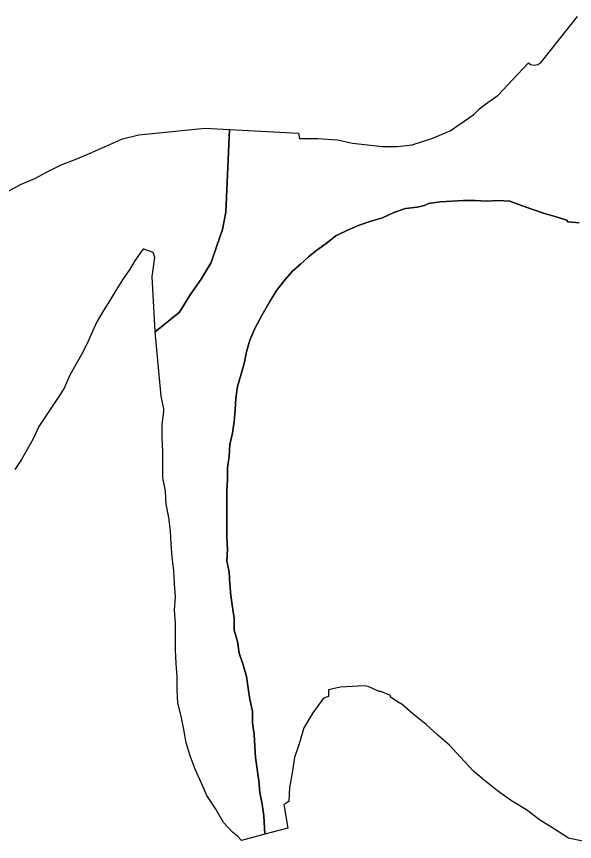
# Model space of a CAD drawing. Extents: x -477403 to -465463, y -1159182 to -1149227.
# Drawn here: x -468496.5 to -468255.9, y -1153306.4 to -1152950.9 of the extents above; entities that cross this region are included whole.
import ezdxf

# ---------------------------------------------------------------- set-up
doc = ezdxf.new("R2010")
doc.units = 0
doc.layers.add('Vrstva 10_stav', color=7, linetype='Continuous')

msp = doc.modelspace()

# ---------------------------------------------------------------- linework, layer by layer
at = {"layer": 'Vrstva 10_stav'}
for points in [[(-468351.594, -1153005.5), (-468345.188, -1153006.125), (-468338.75, -1153006.875), (-468332.344, -1153006.875), (-468325.906, -1153006.125), (-468317.344, -1153003.375), (-468309.5, -1153000.125), (-468301.656, -1152994.75), (-468299.156, -1152993), (-468297.719, -1152991.5), (-468297, -1152990.875), (-468295.219, -1152989.375), (-468288.781, -1152984.75), (-468282.719, -1152978.375), (-468275.75, -1152970.875), (-468274.812, -1152971.5), (-468273.281, -1152971.875), (-468271.75, -1152971.5), (-468270.438, -1152970.625), (-468270.156, -1152970.375), (-468254.594, -1152950.875)], [(-468500.781, -1153026.5), (-468494.719, -1153023.25), (-468488.656, -1153020.75), (-468482.938, -1153017.625), (-468477.219, -1153014.75), (-468470.438, -1153012.25), (-468463.656, -1153009.375), (-468457.25, -1153006.5), (-468450.812, -1153003.625), (-468443.688, -1153001.875), (-468436.531, -1153001.125), (-468429.406, -1153000.5), (-468422.281, -1152999.75), (-468415.125, -1152999), (-468404.625, -1152999.625), (-468406.281, -1153035.125), (-468407.625, -1153042.625), (-468410.125, -1153049.75), (-468412.625, -1153056.875), (-468416.906, -1153064), (-468421.562, -1153070.75), (-468426.188, -1153078.25), (-468436.719, -1153086.75), (-468436.719, -1153086.625), (-468438.031, -1153062.875), (-468436.906, -1153054.75), (-468437.625, -1153052.625), (-468441.531, -1153051.125), (-468441.906, -1153051.125), (-468442.969, -1153052.625), (-468445.469, -1153056.125), (-468447.594, -1153059.75), (-468450.812, -1153064.375), (-468453.688, -1153069), (-468456.188, -1153073.25), (-468459.031, -1153077.5), (-468461.875, -1153082.5), (-468464.375, -1153088.25), (-468466.156, -1153092.125), (-468468.656, -1153096.875), (-468471.531, -1153101.875), (-468473.656, -1153105.75), (-468475.812, -1153110.75), (-468478.312, -1153114.625), (-468481.156, -1153119), (-468484, -1153123.25), (-468486.875, -1153127.5), (-468489.375, -1153132.875), (-468491.875, -1153137.5), (-468494.375, -1153141.75), (-468497.219, -1153146.125)], [(-468500.781, -1153026.5), (-468494.719, -1153023.25), (-468488.656, -1153020.75), (-468482.938, -1153017.625), (-468477.219, -1153014.75), (-468470.438, -1153012.25), (-468463.656, -1153009.375), (-468457.25, -1153006.5), (-468450.812, -1153003.625), (-468443.688, -1153001.875), (-468436.531, -1153001.125), (-468429.406, -1153000.5), (-468422.281, -1152999.75), (-468415.125, -1152999), (-468404.625, -1152999.625), (-468406.281, -1153035.125), (-468407.625, -1153042.625), (-468410.125, -1153049.75), (-468412.625, -1153056.875), (-468416.906, -1153064), (-468421.562, -1153070.75), (-468426.188, -1153078.25), (-468436.719, -1153086.75), (-468436.719, -1153086.625), (-468438.031, -1153062.875), (-468436.906, -1153054.75), (-468437.625, -1153052.625), (-468441.531, -1153051.125), (-468441.906, -1153051.125), (-468442.969, -1153052.625), (-468445.469, -1153056.125), (-468447.594, -1153059.75), (-468450.812, -1153064.375), (-468453.688, -1153069), (-468456.188, -1153073.25), (-468459.031, -1153077.5), (-468461.875, -1153082.5), (-468464.375, -1153088.25), (-468466.156, -1153092.125), (-468468.656, -1153096.875), (-468471.531, -1153101.875), (-468473.656, -1153105.75), (-468475.812, -1153110.75), (-468478.312, -1153114.625), (-468481.156, -1153119), (-468484, -1153123.25), (-468486.875, -1153127.5), (-468489.375, -1153132.875), (-468491.875, -1153137.5), (-468494.375, -1153141.75), (-468497.219, -1153146.125)], [(-468374.094, -1153057.625), (-468377.656, -1153060.75), (-468380.5, -1153064), (-468384.438, -1153069), (-468387.281, -1153073.625), (-468390.5, -1153079.375), (-468393.719, -1153085.375), (-468395.875, -1153090.375), (-468397.281, -1153095.375), (-468398.344, -1153100.375), (-468399.781, -1153105.375), (-468401.219, -1153110.375), (-468401.938, -1153115.375), (-468402.281, -1153120.375), (-468402.656, -1153125.375), (-468403.344, -1153130.375), (-468404.438, -1153135.375), (-468404.781, -1153140.375), (-468405.5, -1153145.375), (-468405.5, -1153150.375), (-468405.844, -1153155.375), (-468405.844, -1153160.375), (-468405.844, -1153165.375), (-468405.844, -1153170.375), (-468405.844, -1153175.375), (-468405.5, -1153180.375), (-468405.844, -1153185.375), (-468404.781, -1153190.375), (-468404.438, -1153195.375), (-468404.062, -1153200.375), (-468403.344, -1153205.375), (-468402.656, -1153210.25), (-468402.656, -1153215.25), (-468401.219, -1153220.25), (-468400.5, -1153225.25), (-468398.719, -1153230.25), (-468397.281, -1153235.25), (-468396.562, -1153240.25), (-468395.875, -1153245.25), (-468394.781, -1153250.25), (-468394.781, -1153255.25), (-468394.062, -1153260.25), (-468393.719, -1153265.25), (-468393.375, -1153270.25), (-468392.656, -1153275.25), (-468391.938, -1153280.25), (-468391.562, -1153285.25), (-468390.5, -1153290.25), (-468389.781, -1153295.25), (-468389.438, -1153303.25), (-468399.438, -1153306), (-468401.219, -1153304.125), (-468403.344, -1153302.375), (-468407.281, -1153298.125), (-468410.5, -1153292.375), (-468414.406, -1153286.625), (-468416.906, -1153281), (-468419.406, -1153275.25), (-468421.562, -1153269.5), (-468423.344, -1153263.875), (-468424.406, -1153258.125), (-468425.469, -1153252.375), (-468426.906, -1153246.75), (-468427.281, -1153241), (-468427.281, -1153235.25), (-468427.625, -1153229.625), (-468427.969, -1153223.875), (-468427.969, -1153218.125), (-468427.969, -1153212.5), (-468428.344, -1153206.75), (-468427.969, -1153201), (-468428.344, -1153195.375), (-468428.688, -1153189.625), (-468429.406, -1153183.875), (-468429.75, -1153178.25), (-468430.125, -1153172.5), (-468430.844, -1153166.75), (-468431.906, -1153161), (-468432.25, -1153155.375), (-468433.344, -1153149.625), (-468433.344, -1153143.875), (-468433.344, -1153138.25), (-468433.688, -1153132.5), (-468433.688, -1153126.75), (-468432.969, -1153121.125), (-468432.969, -1153120), (-468434.062, -1153114.5), (-468436.719, -1153086.75), (-468426.188, -1153078.25), (-468421.562, -1153070.75), (-468416.906, -1153064), (-468412.625, -1153056.875), (-468410.125, -1153049.75), (-468407.625, -1153042.625), (-468406.281, -1153035.125), (-468404.625, -1152999.625), (-468374.969, -1153001.125), (-468374.438, -1153003.375), (-468366.594, -1153003.375), (-468358.031, -1153004), (-468351.594, -1153005.5)], [(-468377.656, -1153276.75), (-468378.719, -1153283.125), (-468379.094, -1153289.125), (-468380.156, -1153289.875), (-468381.281, -1153290.5), (-468379.438, -1153300.625), (-468389.438, -1153303.25), (-468389.781, -1153295.25), (-468390.5, -1153290.25), (-468391.562, -1153285.25), (-468391.938, -1153280.25), (-468392.656, -1153275.25), (-468393.375, -1153270.25), (-468393.719, -1153265.25), (-468394.062, -1153260.25), (-468394.781, -1153255.25), (-468394.781, -1153250.25), (-468395.875, -1153245.25), (-468396.562, -1153240.25), (-468397.281, -1153235.25), (-468398.719, -1153230.25), (-468400.5, -1153225.25), (-468401.219, -1153220.25), (-468402.656, -1153215.25), (-468402.656, -1153210.25), (-468403.344, -1153205.375), (-468404.062, -1153200.375), (-468404.438, -1153195.375), (-468404.781, -1153190.375), (-468405.844, -1153185.375), (-468405.5, -1153180.375), (-468405.844, -1153175.375), (-468405.844, -1153170.375), (-468405.844, -1153165.375), (-468405.844, -1153160.375), (-468405.844, -1153155.375), (-468405.5, -1153150.375), (-468405.5, -1153145.375), (-468404.781, -1153140.375), (-468404.438, -1153135.375), (-468403.344, -1153130.375), (-468402.656, -1153125.375), (-468402.281, -1153120.375), (-468401.938, -1153115.375), (-468401.219, -1153110.375), (-468399.781, -1153105.375), (-468398.344, -1153100.375), (-468397.281, -1153095.375), (-468395.875, -1153090.375), (-468393.719, -1153085.375), (-468390.5, -1153079.375), (-468387.281, -1153073.625), (-468384.438, -1153069), (-468380.5, -1153064), (-468377.656, -1153060.75), (-468374.094, -1153057.625), (-468370.531, -1153054.375), (-468366.938, -1153051.5), (-468363.031, -1153048.625), (-468358.75, -1153045.375), (-468353.75, -1153042.875), (-468348.75, -1153040.75), (-468343.75, -1153039), (-468338.75, -1153037.625), (-468333.75, -1153035.375), (-468328.75, -1153033.625), (-468323.781, -1153033), (-468320.562, -1153032.25), (-468318.781, -1153031.5), (-468313.781, -1153030.75), (-468308.781, -1153030.5), (-468303.781, -1153030.125), (-468298.781, -1153030.125), (-468293.781, -1153030.5), (-468288.781, -1153030.125), (-468283.812, -1153030.5), (-468278.812, -1153032.25), (-468273.812, -1153034), (-468268.812, -1153035.75), (-468263.812, -1153037.25), (-468260.594, -1153038.25), (-468259.188, -1153038.625), (-468258.812, -1153039.375), (-468253.812, -1153039.75)], [(-468377.656, -1153276.75), (-468378.719, -1153283.125), (-468379.094, -1153289.125), (-468380.156, -1153289.875), (-468381.281, -1153290.5), (-468379.438, -1153300.625), (-468389.438, -1153303.25), (-468389.781, -1153295.25), (-468390.5, -1153290.25), (-468391.562, -1153285.25), (-468391.938, -1153280.25), (-468392.656, -1153275.25), (-468393.375, -1153270.25), (-468393.719, -1153265.25), (-468394.062, -1153260.25), (-468394.781, -1153255.25), (-468394.781, -1153250.25), (-468395.875, -1153245.25), (-468396.562, -1153240.25), (-468397.281, -1153235.25), (-468398.719, -1153230.25), (-468400.5, -1153225.25), (-468401.219, -1153220.25), (-468402.656, -1153215.25), (-468402.656, -1153210.25), (-468403.344, -1153205.375), (-468404.062, -1153200.375), (-468404.438, -1153195.375), (-468404.781, -1153190.375), (-468405.844, -1153185.375), (-468405.5, -1153180.375), (-468405.844, -1153175.375), (-468405.844, -1153170.375), (-468405.844, -1153165.375), (-468405.844, -1153160.375), (-468405.844, -1153155.375), (-468405.5, -1153150.375), (-468405.5, -1153145.375), (-468404.781, -1153140.375), (-468404.438, -1153135.375), (-468403.344, -1153130.375), (-468402.656, -1153125.375), (-468402.281, -1153120.375), (-468401.938, -1153115.375), (-468401.219, -1153110.375), (-468399.781, -1153105.375), (-468398.344, -1153100.375), (-468397.281, -1153095.375), (-468395.875, -1153090.375), (-468393.719, -1153085.375), (-468390.5, -1153079.375), (-468387.281, -1153073.625), (-468384.438, -1153069), (-468380.5, -1153064), (-468377.656, -1153060.75), (-468374.094, -1153057.625), (-468370.531, -1153054.375), (-468366.938, -1153051.5), (-468363.031, -1153048.625), (-468358.75, -1153045.375), (-468353.75, -1153042.875), (-468348.75, -1153040.75), (-468343.75, -1153039), (-468338.75, -1153037.625), (-468333.75, -1153035.375), (-468328.75, -1153033.625), (-468323.781, -1153033), (-468320.562, -1153032.25), (-468318.781, -1153031.5), (-468313.781, -1153030.75), (-468308.781, -1153030.5), (-468303.781, -1153030.125), (-468298.781, -1153030.125), (-468293.781, -1153030.5), (-468288.781, -1153030.125), (-468283.812, -1153030.5), (-468278.812, -1153032.25), (-468273.812, -1153034), (-468268.812, -1153035.75), (-468263.812, -1153037.25), (-468260.594, -1153038.25), (-468259.188, -1153038.625), (-468258.812, -1153039.375), (-468253.812, -1153039.75)], [(-468377.656, -1153276.75), (-468378.719, -1153283.125), (-468379.094, -1153289.125), (-468380.156, -1153289.875), (-468381.281, -1153290.5), (-468379.438, -1153300.625), (-468389.438, -1153303.25), (-468389.781, -1153295.25), (-468390.5, -1153290.25), (-468391.562, -1153285.25), (-468391.938, -1153280.25), (-468392.656, -1153275.25), (-468393.375, -1153270.25), (-468393.719, -1153265.25), (-468394.062, -1153260.25), (-468394.781, -1153255.25), (-468394.781, -1153250.25), (-468395.875, -1153245.25), (-468396.562, -1153240.25), (-468397.281, -1153235.25), (-468398.719, -1153230.25), (-468400.5, -1153225.25), (-468401.219, -1153220.25), (-468402.656, -1153215.25), (-468402.656, -1153210.25), (-468403.344, -1153205.375), (-468404.062, -1153200.375), (-468404.438, -1153195.375), (-468404.781, -1153190.375), (-468405.844, -1153185.375), (-468405.5, -1153180.375), (-468405.844, -1153175.375), (-468405.844, -1153170.375), (-468405.844, -1153165.375), (-468405.844, -1153160.375), (-468405.844, -1153155.375), (-468405.5, -1153150.375), (-468405.5, -1153145.375), (-468404.781, -1153140.375), (-468404.438, -1153135.375), (-468403.344, -1153130.375), (-468402.656, -1153125.375), (-468402.281, -1153120.375), (-468401.938, -1153115.375), (-468401.219, -1153110.375), (-468399.781, -1153105.375), (-468398.344, -1153100.375), (-468397.281, -1153095.375), (-468395.875, -1153090.375), (-468393.719, -1153085.375), (-468390.5, -1153079.375), (-468387.281, -1153073.625), (-468384.438, -1153069), (-468380.5, -1153064), (-468377.656, -1153060.75), (-468374.094, -1153057.625), (-468370.531, -1153054.375), (-468366.938, -1153051.5), (-468363.031, -1153048.625), (-468358.75, -1153045.375), (-468353.75, -1153042.875), (-468348.75, -1153040.75), (-468343.75, -1153039), (-468338.75, -1153037.625), (-468333.75, -1153035.375), (-468328.75, -1153033.625), (-468323.781, -1153033), (-468320.562, -1153032.25), (-468318.781, -1153031.5), (-468313.781, -1153030.75), (-468308.781, -1153030.5), (-468303.781, -1153030.125), (-468298.781, -1153030.125), (-468293.781, -1153030.5), (-468288.781, -1153030.125), (-468283.812, -1153030.5), (-468278.812, -1153032.25), (-468273.812, -1153034), (-468268.812, -1153035.75), (-468263.812, -1153037.25), (-468260.594, -1153038.25), (-468259.188, -1153038.625), (-468258.812, -1153039.375), (-468253.812, -1153039.75)], [(-468253.812, -1153039.75), (-468258.812, -1153039.375), (-468259.188, -1153038.625), (-468260.594, -1153038.25), (-468263.812, -1153037.25), (-468268.812, -1153035.75), (-468273.812, -1153034), (-468278.812, -1153032.25), (-468283.812, -1153030.5), (-468288.781, -1153030.125), (-468293.781, -1153030.5), (-468298.781, -1153030.125), (-468303.781, -1153030.125), (-468308.781, -1153030.5), (-468313.781, -1153030.75), (-468318.781, -1153031.5), (-468320.562, -1153032.25), (-468323.781, -1153033), (-468328.75, -1153033.625), (-468333.75, -1153035.375), (-468338.75, -1153037.625), (-468343.75, -1153039), (-468348.75, -1153040.75), (-468353.75, -1153042.875), (-468358.75, -1153045.375), (-468363.031, -1153048.625), (-468366.938, -1153051.5), (-468370.531, -1153054.375), (-468374.094, -1153057.625)], [(-468251.688, -1153306.375), (-468258.469, -1153304.875), (-468264.531, -1153301), (-468270.938, -1153297), (-468276.656, -1153292.75), (-468283.094, -1153288.875), (-468289.156, -1153284.5), (-468294.875, -1153279.875), (-468299.5, -1153276), (-468305.219, -1153269.875), (-468309.844, -1153264.875), (-468314.844, -1153260.625), (-468319.844, -1153256), (-468325.562, -1153251.375), (-468330.188, -1153247.375), (-468331.969, -1153246.375), (-468335.188, -1153244.25), (-468335.188, -1153243.5), (-468336.969, -1153242.75), (-468338.406, -1153242.125), (-468339.469, -1153241.75), (-468340.188, -1153241.75), (-468344.812, -1153239.625), (-468346.625, -1153239.25), (-468356.969, -1153239.875), (-468361.969, -1153241), (-468361.969, -1153243.875), (-468364.094, -1153244.625), (-468368.75, -1153251), (-468372.656, -1153257.375), (-468374.438, -1153263.875), (-468376.594, -1153270.25), (-468377.656, -1153276.75)], [(-468251.688, -1153306.375), (-468258.469, -1153304.875), (-468264.531, -1153301), (-468270.938, -1153297), (-468276.656, -1153292.75), (-468283.094, -1153288.875), (-468289.156, -1153284.5), (-468294.875, -1153279.875), (-468299.5, -1153276), (-468305.219, -1153269.875), (-468309.844, -1153264.875), (-468314.844, -1153260.625), (-468319.844, -1153256), (-468325.562, -1153251.375), (-468330.188, -1153247.375), (-468331.969, -1153246.375), (-468335.188, -1153244.25), (-468335.188, -1153243.5), (-468336.969, -1153242.75), (-468338.406, -1153242.125), (-468339.469, -1153241.75), (-468340.188, -1153241.75), (-468344.812, -1153239.625), (-468346.625, -1153239.25), (-468356.969, -1153239.875), (-468361.969, -1153241), (-468361.969, -1153243.875), (-468364.094, -1153244.625), (-468368.75, -1153251), (-468372.656, -1153257.375), (-468374.438, -1153263.875), (-468376.594, -1153270.25), (-468377.656, -1153276.75)], [(-468251.688, -1153306.375), (-468258.469, -1153304.875), (-468264.531, -1153301), (-468270.938, -1153297), (-468276.656, -1153292.75), (-468283.094, -1153288.875), (-468289.156, -1153284.5), (-468294.875, -1153279.875), (-468299.5, -1153276), (-468305.219, -1153269.875), (-468309.844, -1153264.875), (-468314.844, -1153260.625), (-468319.844, -1153256), (-468325.562, -1153251.375), (-468330.188, -1153247.375), (-468331.969, -1153246.375), (-468335.188, -1153244.25), (-468335.188, -1153243.5), (-468336.969, -1153242.75), (-468338.406, -1153242.125), (-468339.469, -1153241.75), (-468340.188, -1153241.75), (-468344.812, -1153239.625), (-468346.625, -1153239.25), (-468356.969, -1153239.875), (-468361.969, -1153241), (-468361.969, -1153243.875), (-468364.094, -1153244.625), (-468368.75, -1153251), (-468372.656, -1153257.375), (-468374.438, -1153263.875), (-468376.594, -1153270.25), (-468377.656, -1153276.75)]]:
    msp.add_lwpolyline(points, dxfattribs=at)

doc.saveas('drawing.dxf')
